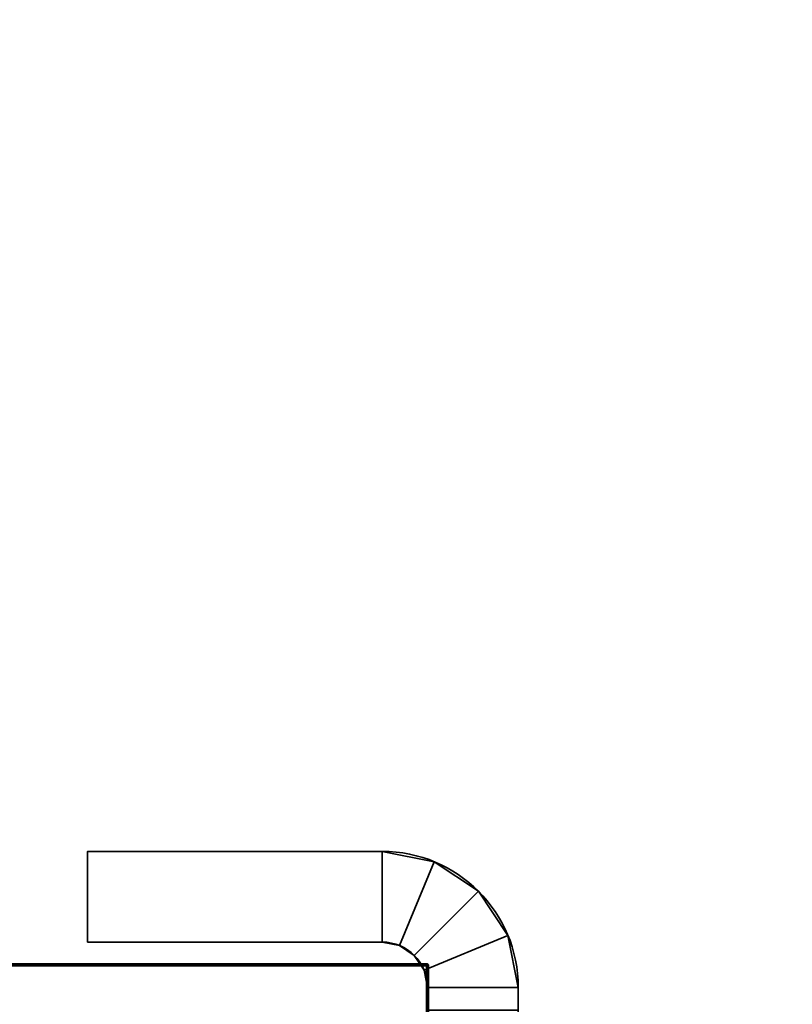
# Model space of a CAD drawing. Header units: millimetres. Extents: x -603 to 3703, y -115 to 193.
# Tile 414 of 656: x 1986 to 2003, y -7 to 14. Entities that reach past the tile are written whole.
import ezdxf

# ---------------------------------------------------------------- set-up
doc = ezdxf.new("R2010")
doc.units = ezdxf.units.MM
doc.layers.add('152', color=7, linetype='Continuous', true_color=0xffffff)

# ---------------------------------------------------------------- blocks, each defined once
blk = doc.blocks.new('UG_SURFACE_002')
at = {"layer": '152', "color": 252, "linetype": 'Continuous', "lineweight": 35}
for points in [[(2165, -18, 2212.25), (2165, 174.4, 2212.25), (835, 174.4, 2212.25), (835, -18, 2212.25)], [(985, -18, 2062.25), (985, 174.4, 2062.25), (2015, 174.4, 2062.25), (2015, -18, 2062.25)]]:
    blk.add_3dface(points, dxfattribs=at)
blk = doc.blocks.new('UG_SURFACE_103')
at = {"layer": '152', "color": 18, "linetype": 'Continuous', "lineweight": 70}
for points in [[(1976.5, -6.5, 344.25), (1994.5, -6.5, 344.25), (1994.5, -6.5, 309.25), (1976.5, -6.5, 309.25)], [(1976.5, -6.5, 309.25), (1994.5, -6.5, 309.25), (1994.5, -31.5, 309.25), (1979.5, -31.5, 309.25)], [(1994.5, -31.5, 344.25), (1994.5, -6.5, 344.25), (1976.5, -6.5, 344.25), (1976.5, -28.5, 344.25)], [(1994.5, -6.5, 344.25), (1994.5, -31.5, 344.25), (1994.5, -31.5, 309.25), (1994.5, -6.5, 309.25)]]:
    blk.add_3dface(points, dxfattribs=at)
blk = doc.blocks.new('UG_SURFACE_104')
at = {"layer": '152', "color": 252, "linetype": 'Continuous', "lineweight": 35}
for points in [[(1987, -6, 342.75), (1987, -4, 342.75), (1987, -4, 310.75), (1987, -6, 310.75)], [(1993.5, -4, 342.75), (1993.5, -4, 310.75), (1987, -4, 310.75), (1987, -4, 342.75)], [(1993.5, -6, 310.75), (1987, -6, 310.75), (1987, -4, 310.75), (1993.5, -4, 310.75)], [(1993.5, -4, 342.75), (1987, -4, 342.75), (1987, -6, 342.75), (1993.5, -6, 342.75)], [(1993.5, -4, 310.75), (1994.648, -4.228, 310.75), (1993.883, -6.076, 310.75), (1993.5, -6, 310.75)], [(1993.5, -6, 342.75), (1993.883, -6.076, 342.75), (1994.648, -4.228, 342.75), (1993.5, -4, 342.75)], [(1993.5, -4, 310.75), (1993.5, -4, 342.75), (1994.648, -4.228, 342.75), (1994.648, -4.228, 310.75)], [(1994.648, -4.228, 310.75), (1995.621, -4.879, 310.75), (1994.207, -6.293, 310.75), (1993.883, -6.076, 310.75)], [(1993.883, -6.076, 342.75), (1994.207, -6.293, 342.75), (1995.621, -4.879, 342.75), (1994.648, -4.228, 342.75)], [(1994.648, -4.228, 310.75), (1994.648, -4.228, 342.75), (1995.621, -4.879, 342.75), (1995.621, -4.879, 310.75)], [(1995.621, -4.879, 310.75), (1996.272, -5.852, 310.75), (1994.424, -6.617, 310.75), (1994.207, -6.293, 310.75)], [(1996.272, -5.852, 342.75), (1995.621, -4.879, 342.75), (1994.207, -6.293, 342.75), (1994.424, -6.617, 342.75)], [(1995.621, -4.879, 310.75), (1995.621, -4.879, 342.75), (1996.272, -5.852, 342.75), (1996.272, -5.852, 310.75)], [(1994.5, -7, 310.75), (1994.424, -6.617, 310.75), (1996.272, -5.852, 310.75), (1996.5, -7, 310.75)], [(1996.5, -7, 342.75), (1996.272, -5.852, 342.75), (1994.424, -6.617, 342.75), (1994.5, -7, 342.75)], [(1996.272, -5.852, 310.75), (1996.272, -5.852, 342.75), (1996.5, -7, 342.75), (1996.5, -7, 310.75)], [(1993.5, -6, 342.75), (1987, -6, 342.75), (1987, -6, 310.75), (1993.5, -6, 310.75)], [(1993.883, -6.076, 310.75), (1993.883, -6.076, 342.75), (1993.5, -6, 342.75), (1993.5, -6, 310.75)], [(1994.207, -6.293, 310.75), (1994.207, -6.293, 342.75), (1993.883, -6.076, 342.75), (1993.883, -6.076, 310.75)], [(1994.424, -6.617, 310.75), (1994.424, -6.617, 342.75), (1994.207, -6.293, 342.75), (1994.207, -6.293, 310.75)], [(1994.5, -7, 310.75), (1994.5, -7, 342.75), (1994.424, -6.617, 342.75), (1994.424, -6.617, 310.75)], [(1994.5, -7, 310.75), (1994.5, -17.271, 324.743), (1994.5, -16.647, 325.823)], [(1994.5, -7, 310.75), (1994.5, -7.5, 310.75), (1994.5, -18.28, 324.009), (1994.5, -17.271, 324.743)], [(1994.5, -16.647, 325.823), (1994.5, -7.5, 342.75), (1994.5, -7, 342.75), (1994.5, -7, 310.75)], [(1996.5, -7, 310.75), (1996.5, -7.5, 310.75), (1994.5, -7.5, 310.75), (1994.5, -7, 310.75)], [(1994.5, -7, 342.75), (1994.5, -7.5, 342.75), (1996.5, -7.5, 342.75), (1996.5, -7, 342.75)], [(1996.5, -12.5, 333.75), (1996.5, -7, 342.75), (1996.5, -7.5, 342.75), (1996.5, -15.959, 335.919)], [(1996.5, -12.5, 333.75), (1996.5, -12.5, 319.75), (1996.5, -7, 310.75), (1996.5, -7, 342.75)], [(1996.5, -7.5, 310.75), (1996.5, -7, 310.75), (1996.5, -12.5, 319.75)]]:
    blk.add_3dface(points, dxfattribs=at)
blk = doc.blocks.new('UG_SURFACE_109')
at = {"layer": '152', "color": 18, "linetype": 'Continuous', "lineweight": 70}
for points in [[(1976.5, -6.5, 1529.25), (1994.5, -6.5, 1529.25), (1994.5, -6.5, 1494.25), (1976.5, -6.5, 1494.25)], [(1976.5, -6.5, 1494.25), (1994.5, -6.5, 1494.25), (1994.5, -31.5, 1494.25), (1979.5, -31.5, 1494.25)], [(1994.5, -31.5, 1529.25), (1994.5, -6.5, 1529.25), (1976.5, -6.5, 1529.25), (1976.5, -28.5, 1529.25)], [(1994.5, -6.5, 1529.25), (1994.5, -31.5, 1529.25), (1994.5, -31.5, 1494.25), (1994.5, -6.5, 1494.25)]]:
    blk.add_3dface(points, dxfattribs=at)
blk = doc.blocks.new('UG_SURFACE_110')
at = {"layer": '152', "color": 252, "linetype": 'Continuous', "lineweight": 35}
for points in [[(1987, -6, 1527.75), (1987, -4, 1527.75), (1987, -4, 1495.75), (1987, -6, 1495.75)], [(1993.5, -4, 1527.75), (1993.5, -4, 1495.75), (1987, -4, 1495.75), (1987, -4, 1527.75)], [(1993.5, -6, 1495.75), (1987, -6, 1495.75), (1987, -4, 1495.75), (1993.5, -4, 1495.75)], [(1993.5, -4, 1527.75), (1987, -4, 1527.75), (1987, -6, 1527.75), (1993.5, -6, 1527.75)], [(1993.5, -4, 1495.75), (1994.648, -4.228, 1495.75), (1993.883, -6.076, 1495.75), (1993.5, -6, 1495.75)], [(1993.5, -6, 1527.75), (1993.883, -6.076, 1527.75), (1994.648, -4.228, 1527.75), (1993.5, -4, 1527.75)], [(1993.5, -4, 1495.75), (1993.5, -4, 1527.75), (1994.648, -4.228, 1527.75), (1994.648, -4.228, 1495.75)], [(1994.648, -4.228, 1495.75), (1995.621, -4.879, 1495.75), (1994.207, -6.293, 1495.75), (1993.883, -6.076, 1495.75)], [(1993.883, -6.076, 1527.75), (1994.207, -6.293, 1527.75), (1995.621, -4.879, 1527.75), (1994.648, -4.228, 1527.75)], [(1994.648, -4.228, 1495.75), (1994.648, -4.228, 1527.75), (1995.621, -4.879, 1527.75), (1995.621, -4.879, 1495.75)], [(1995.621, -4.879, 1495.75), (1996.272, -5.852, 1495.75), (1994.424, -6.617, 1495.75), (1994.207, -6.293, 1495.75)], [(1996.272, -5.852, 1527.75), (1995.621, -4.879, 1527.75), (1994.207, -6.293, 1527.75), (1994.424, -6.617, 1527.75)], [(1995.621, -4.879, 1495.75), (1995.621, -4.879, 1527.75), (1996.272, -5.852, 1527.75), (1996.272, -5.852, 1495.75)], [(1994.5, -7, 1495.75), (1994.424, -6.617, 1495.75), (1996.272, -5.852, 1495.75), (1996.5, -7, 1495.75)], [(1996.5, -7, 1527.75), (1996.272, -5.852, 1527.75), (1994.424, -6.617, 1527.75), (1994.5, -7, 1527.75)], [(1996.272, -5.852, 1495.75), (1996.272, -5.852, 1527.75), (1996.5, -7, 1527.75), (1996.5, -7, 1495.75)], [(1993.5, -6, 1527.75), (1987, -6, 1527.75), (1987, -6, 1495.75), (1993.5, -6, 1495.75)], [(1993.883, -6.076, 1495.75), (1993.883, -6.076, 1527.75), (1993.5, -6, 1527.75), (1993.5, -6, 1495.75)], [(1994.207, -6.293, 1495.75), (1994.207, -6.293, 1527.75), (1993.883, -6.076, 1527.75), (1993.883, -6.076, 1495.75)], [(1994.424, -6.617, 1495.75), (1994.424, -6.617, 1527.75), (1994.207, -6.293, 1527.75), (1994.207, -6.293, 1495.75)], [(1994.5, -7, 1495.75), (1994.5, -7, 1527.75), (1994.424, -6.617, 1527.75), (1994.424, -6.617, 1495.75)], [(1994.5, -7, 1495.75), (1994.5, -17.271, 1509.743), (1994.5, -16.647, 1510.823)], [(1994.5, -7, 1495.75), (1994.5, -7.5, 1495.75), (1994.5, -18.28, 1509.009), (1994.5, -17.271, 1509.743)], [(1994.5, -16.647, 1510.823), (1994.5, -7.5, 1527.75), (1994.5, -7, 1527.75), (1994.5, -7, 1495.75)], [(1996.5, -7, 1495.75), (1996.5, -7.5, 1495.75), (1994.5, -7.5, 1495.75), (1994.5, -7, 1495.75)], [(1994.5, -7, 1527.75), (1994.5, -7.5, 1527.75), (1996.5, -7.5, 1527.75), (1996.5, -7, 1527.75)], [(1996.5, -12.5, 1518.75), (1996.5, -7, 1527.75), (1996.5, -7.5, 1527.75), (1996.5, -15.959, 1520.919)], [(1996.5, -12.5, 1518.75), (1996.5, -12.5, 1504.75), (1996.5, -7, 1495.75), (1996.5, -7, 1527.75)], [(1996.5, -7.5, 1495.75), (1996.5, -7, 1495.75), (1996.5, -12.5, 1504.75)]]:
    blk.add_3dface(points, dxfattribs=at)
blk = doc.blocks.new('UG_SURFACE_112')
at = {"layer": '152', "color": 18, "linetype": 'Continuous', "lineweight": 70}
for points in [[(1976.5, -6.5, 1779.25), (1994.5, -6.5, 1779.25), (1994.5, -6.5, 1744.25), (1976.5, -6.5, 1744.25)], [(1976.5, -6.5, 1744.25), (1994.5, -6.5, 1744.25), (1994.5, -31.5, 1744.25), (1979.5, -31.5, 1744.25)], [(1994.5, -31.5, 1779.25), (1994.5, -6.5, 1779.25), (1976.5, -6.5, 1779.25), (1976.5, -28.5, 1779.25)], [(1994.5, -6.5, 1779.25), (1994.5, -31.5, 1779.25), (1994.5, -31.5, 1744.25), (1994.5, -6.5, 1744.25)]]:
    blk.add_3dface(points, dxfattribs=at)
blk = doc.blocks.new('UG_SURFACE_113')
at = {"layer": '152', "color": 252, "linetype": 'Continuous', "lineweight": 35}
for points in [[(1987, -6, 1777.75), (1987, -4, 1777.75), (1987, -4, 1745.75), (1987, -6, 1745.75)], [(1993.5, -4, 1777.75), (1993.5, -4, 1745.75), (1987, -4, 1745.75), (1987, -4, 1777.75)], [(1993.5, -6, 1745.75), (1987, -6, 1745.75), (1987, -4, 1745.75), (1993.5, -4, 1745.75)], [(1993.5, -4, 1777.75), (1987, -4, 1777.75), (1987, -6, 1777.75), (1993.5, -6, 1777.75)], [(1993.5, -4, 1745.75), (1994.648, -4.228, 1745.75), (1993.883, -6.076, 1745.75), (1993.5, -6, 1745.75)], [(1993.5, -6, 1777.75), (1993.883, -6.076, 1777.75), (1994.648, -4.228, 1777.75), (1993.5, -4, 1777.75)], [(1993.5, -4, 1745.75), (1993.5, -4, 1777.75), (1994.648, -4.228, 1777.75), (1994.648, -4.228, 1745.75)], [(1994.648, -4.228, 1745.75), (1995.621, -4.879, 1745.75), (1994.207, -6.293, 1745.75), (1993.883, -6.076, 1745.75)], [(1993.883, -6.076, 1777.75), (1994.207, -6.293, 1777.75), (1995.621, -4.879, 1777.75), (1994.648, -4.228, 1777.75)], [(1994.648, -4.228, 1745.75), (1994.648, -4.228, 1777.75), (1995.621, -4.879, 1777.75), (1995.621, -4.879, 1745.75)], [(1995.621, -4.879, 1745.75), (1996.272, -5.852, 1745.75), (1994.424, -6.617, 1745.75), (1994.207, -6.293, 1745.75)], [(1996.272, -5.852, 1777.75), (1995.621, -4.879, 1777.75), (1994.207, -6.293, 1777.75), (1994.424, -6.617, 1777.75)], [(1995.621, -4.879, 1745.75), (1995.621, -4.879, 1777.75), (1996.272, -5.852, 1777.75), (1996.272, -5.852, 1745.75)], [(1994.5, -7, 1745.75), (1994.424, -6.617, 1745.75), (1996.272, -5.852, 1745.75), (1996.5, -7, 1745.75)], [(1996.5, -7, 1777.75), (1996.272, -5.852, 1777.75), (1994.424, -6.617, 1777.75), (1994.5, -7, 1777.75)], [(1996.272, -5.852, 1745.75), (1996.272, -5.852, 1777.75), (1996.5, -7, 1777.75), (1996.5, -7, 1745.75)], [(1993.5, -6, 1777.75), (1987, -6, 1777.75), (1987, -6, 1745.75), (1993.5, -6, 1745.75)], [(1993.883, -6.076, 1745.75), (1993.883, -6.076, 1777.75), (1993.5, -6, 1777.75), (1993.5, -6, 1745.75)], [(1994.207, -6.293, 1745.75), (1994.207, -6.293, 1777.75), (1993.883, -6.076, 1777.75), (1993.883, -6.076, 1745.75)], [(1994.424, -6.617, 1745.75), (1994.424, -6.617, 1777.75), (1994.207, -6.293, 1777.75), (1994.207, -6.293, 1745.75)], [(1994.5, -7, 1745.75), (1994.5, -7, 1777.75), (1994.424, -6.617, 1777.75), (1994.424, -6.617, 1745.75)], [(1994.5, -7, 1745.75), (1994.5, -17.271, 1759.743), (1994.5, -16.647, 1760.823)], [(1994.5, -7, 1745.75), (1994.5, -7.5, 1745.75), (1994.5, -18.28, 1759.009), (1994.5, -17.271, 1759.743)], [(1994.5, -16.647, 1760.823), (1994.5, -7.5, 1777.75), (1994.5, -7, 1777.75), (1994.5, -7, 1745.75)], [(1996.5, -7, 1745.75), (1996.5, -7.5, 1745.75), (1994.5, -7.5, 1745.75), (1994.5, -7, 1745.75)], [(1994.5, -7, 1777.75), (1994.5, -7.5, 1777.75), (1996.5, -7.5, 1777.75), (1996.5, -7, 1777.75)], [(1996.5, -12.5, 1768.75), (1996.5, -7, 1777.75), (1996.5, -7.5, 1777.75), (1996.5, -15.959, 1770.919)], [(1996.5, -12.5, 1768.75), (1996.5, -12.5, 1754.75), (1996.5, -7, 1745.75), (1996.5, -7, 1777.75)], [(1996.5, -7.5, 1745.75), (1996.5, -7, 1745.75), (1996.5, -12.5, 1754.75)]]:
    blk.add_3dface(points, dxfattribs=at)

msp = doc.modelspace()

# ---------------------------------------------------------------- linework, layer by layer
at = {"layer": '152', "color": 252, "linetype": 'Continuous', "lineweight": 35, "true_color": 0x939598}
for p, q in [((1987, -4, 310.75), (1987, -4, 342.75)), ((1993.5, -4, 310.75), (1987, -4, 310.75)), ((1987, -4, 310.75), (1987, -6, 310.75)), ((1987, -4, 342.75), (1987, -6, 342.75)), ((1987, -4, 342.75), (1993.5, -4, 342.75)), ((1987, -4, 1527.75), (1993.5, -4, 1527.75)), ((1993.5, -4, 1495.75), (1987, -4, 1495.75)), ((1987, -4, 1495.75), (1987, -4, 1527.75)), ((1987, -4, 1495.75), (1987, -6, 1495.75)), ((1987, -4, 1527.75), (1987, -6, 1527.75)), ((1993.5, -4, 1745.75), (1987, -4, 1745.75)), ((1987, -4, 1745.75), (1987, -4, 1777.75)), ((1987, -4, 1745.75), (1987, -6, 1745.75)), ((1987, -4, 1777.75), (1987, -6, 1777.75)), ((1987, -4, 1777.75), (1993.5, -4, 1777.75)), ((1993.5, -4, 342.75), (1993.5, -4, 310.75)), ((1993.5, -4, 1527.75), (1993.5, -4, 1495.75)), ((1993.5, -4, 1777.75), (1993.5, -4, 1745.75)), ((1987, -6, 342.75), (1993.5, -6, 342.75)), ((1993.5, -6, 310.75), (1987, -6, 310.75)), ((1987, -6, 310.75), (1987, -6, 342.75)), ((1993.5, -6, 1495.75), (1987, -6, 1495.75)), ((1987, -6, 1527.75), (1993.5, -6, 1527.75)), ((1987, -6, 1495.75), (1987, -6, 1527.75)), ((1987, -6, 1745.75), (1987, -6, 1777.75)), ((1993.5, -6, 1745.75), (1987, -6, 1745.75)), ((1987, -6, 1777.75), (1993.5, -6, 1777.75)), ((1993.5, -6, 342.75), (1993.5, -6, 310.75)), ((1993.5, -6, 1527.75), (1993.5, -6, 1495.75)), ((1993.5, -6, 1777.75), (1993.5, -6, 1745.75)), ((1994.5, -7, 310.75), (1994.5, -7.5, 310.75)), ((1994.5, -7, 342.75), (1994.5, -7.5, 342.75)), ((1994.5, -7, 310.75), (1994.5, -7, 342.75)), ((1994.5, -7, 1495.75), (1994.5, -7, 1527.75)), ((1994.5, -7, 1495.75), (1994.5, -7.5, 1495.75)), ((1994.5, -7, 1527.75), (1994.5, -7.5, 1527.75)), ((1994.5, -7, 1745.75), (1994.5, -7.5, 1745.75)), ((1994.5, -7, 1745.75), (1994.5, -7, 1777.75)), ((1994.5, -7, 1777.75), (1994.5, -7.5, 1777.75)), ((1996.5, -7, 342.75), (1996.5, -7.5, 342.75)), ((1996.5, -7, 310.75), (1996.5, -7, 342.75)), ((1996.5, -7, 310.75), (1996.5, -7.5, 310.75)), ((1996.5, -7, 1495.75), (1996.5, -7.5, 1495.75)), ((1996.5, -7, 1495.75), (1996.5, -7, 1527.75)), ((1996.5, -7, 1527.75), (1996.5, -7.5, 1527.75)), ((1996.5, -7, 1777.75), (1996.5, -7.5, 1777.75)), ((1996.5, -7, 1745.75), (1996.5, -7.5, 1745.75)), ((1996.5, -7, 1745.75), (1996.5, -7, 1777.75))]:
    msp.add_line(p, q, dxfattribs=at)
at = {"layer": '152', "color": 252, "linetype": 'Continuous', "lineweight": 70, "true_color": 0x939598}
for p, q in [((1994.5, -6.5, 344.25), (1976.5, -6.5, 344.25)), ((1976.5, -6.5, 309.25), (1994.5, -6.5, 309.25)), ((1994.5, -6.5, 1529.25), (1976.5, -6.5, 1529.25)), ((1976.5, -6.5, 1494.25), (1994.5, -6.5, 1494.25)), ((1976.5, -6.5, 1744.25), (1994.5, -6.5, 1744.25)), ((1994.5, -6.5, 1779.25), (1976.5, -6.5, 1779.25)), ((1994.5, -31.5, 344.25), (1994.5, -6.5, 344.25)), ((1994.5, -6.5, 309.25), (1994.5, -6.5, 344.25)), ((1994.5, -31.5, 309.25), (1994.5, -6.5, 309.25)), ((1994.5, -31.5, 1529.25), (1994.5, -6.5, 1529.25)), ((1994.5, -31.5, 1494.25), (1994.5, -6.5, 1494.25)), ((1994.5, -6.5, 1494.25), (1994.5, -6.5, 1529.25)), ((1994.5, -31.5, 1779.25), (1994.5, -6.5, 1779.25)), ((1994.5, -6.5, 1744.25), (1994.5, -6.5, 1779.25)), ((1994.5, -31.5, 1744.25), (1994.5, -6.5, 1744.25))]:
    msp.add_line(p, q, dxfattribs=at)
at = {"layer": '152', "color": 252, "linetype": 'Continuous', "lineweight": 35, "true_color": 0x939598, "extrusion": (0, 0, -1)}
for centre, radius in [((-1993.5, -7, -310.75), 3), ((-1993.5, -7, -1495.75), 3), ((-1993.5, -7, -1745.75), 3), ((-1993.5, -7, -310.75), 1), ((-1993.5, -7, -1495.75), 1), ((-1993.5, -7, -1745.75), 1)]:
    msp.add_arc(centre, radius, 90, 180, dxfattribs=at)
at = {"layer": '152', "color": 252, "linetype": 'Continuous', "lineweight": 35, "true_color": 0x939598}
for centre, radius in [((1993.5, -7, 342.75), 3), ((1993.5, -7, 1527.75), 3), ((1993.5, -7, 1777.75), 3), ((1993.5, -7, 342.75), 1), ((1993.5, -7, 1527.75), 1), ((1993.5, -7, 1777.75), 1)]:
    msp.add_arc(centre, radius, 0, 90, dxfattribs=at)

# ---------------------------------------------------------------- block references
for name in ['UG_SURFACE_002', 'UG_SURFACE_104', 'UG_SURFACE_110', 'UG_SURFACE_113']:
    msp.add_blockref(name, (0, 0), dxfattribs=at)
at = {"layer": '152', "color": 252, "linetype": 'Continuous', "lineweight": 70, "true_color": 0x939598}
for name in ['UG_SURFACE_103', 'UG_SURFACE_109', 'UG_SURFACE_112']:
    msp.add_blockref(name, (0, 0), dxfattribs=at)

doc.saveas('drawing.dxf')
